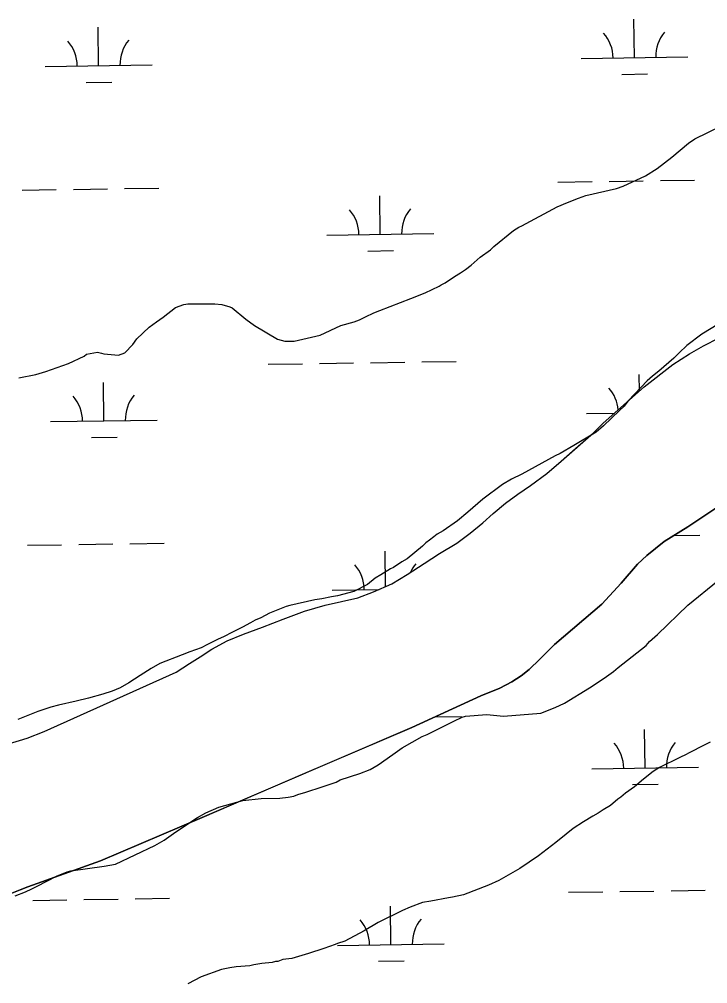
# Model space of a CAD drawing. Extents: x 3807117 to 3845308, y 337856 to 363736.
# Drawn here: x 3836900 to 3837545, y 344881 to 345784 of the extents above; entities that cross this region are included whole.
import ezdxf

# ---------------------------------------------------------------- set-up
doc = ezdxf.new("R2010")
doc.units = 0
for name, color, linetype in [('V-SITE-VEGE', 7, 'Continuous'), ('V-TOPO-SHOR', 7, 'Continuous'), ('V-WETL-SWMP', 7, 'Continuous')]:
    doc.layers.add(name, color=color, linetype=linetype)

msp = doc.modelspace()

# ---------------------------------------------------------------- linework, layer by layer
at = {"layer": 'V-SITE-VEGE'}
for p, q in [((3837526.33, 345235.69), (3837554.87, 345258.78)), ((3837497.8, 345207.99), (3837526.33, 345235.69)), ((3837490.43, 345201.53), (3837497.8, 345207.99)), ((3837460.97, 345177.05), (3837487.21, 345197.83)), ((3837487.21, 345197.83), (3837490.43, 345201.53)), ((3837456.83, 345173.36), (3837460.97, 345177.05)), ((3837434.27, 345158.11), (3837448.08, 345167.35)), ((3837448.08, 345167.35), (3837456.83, 345173.36)), ((3837410.78, 345143.79), (3837434.27, 345158.11)), ((3837388.67, 345134.54), (3837402.03, 345139.63)), ((3837402.03, 345139.63), (3837410.78, 345143.79)), ((3837307.1, 345127.04), (3837314.93, 345130.74)), ((3837314.93, 345130.74), (3837318.16, 345131.67)), ((3837318.16, 345131.67), (3837337.97, 345133.08)), ((3837337.97, 345133.08), (3837353.65, 345131.72)), ((3837353.65, 345131.72), (3837388.67, 345134.54)), ((3837289.14, 345117.79), (3837294.67, 345120.57)), ((3837294.67, 345120.57), (3837307.1, 345127.04)), ((3837258.75, 345102.08), (3837277.63, 345112.71)), ((3837277.63, 345112.71), (3837282.23, 345114.56)), ((3837282.23, 345114.56), (3837289.14, 345117.79)), ((3837542.2, 345104.82), (3837527, 345096.96)), ((3837547.27, 345107.13), (3837542.2, 345104.82)), ((3837236.19, 345085.91), (3837250, 345095.61)), ((3837250, 345095.61), (3837258.75, 345102.08)), ((3837524.7, 345095.57), (3837518.71, 345092.79)), ((3837527, 345096.96), (3837524.7, 345095.57)), ((3837228.82, 345081.75), (3837236.19, 345085.91)), ((3837518.71, 345092.79), (3837499.83, 345083.55)), ((3837200.72, 345072.03), (3837219.15, 345078.05)), ((3837219.15, 345078.05), (3837228.82, 345081.75)), ((3837493.84, 345079.85), (3837484.64, 345072.46)), ((3837499.83, 345083.55), (3837493.84, 345079.85)), ((3837183.68, 345065.55), (3837197.04, 345069.72)), ((3837197.04, 345069.72), (3837200.72, 345072.03)), ((3837484.64, 345072.46), (3837476.35, 345065.54)), ((3837157.42, 345056.75), (3837161.1, 345058.14)), ((3837161.1, 345058.14), (3837168.47, 345060.46)), ((3837168.47, 345060.46), (3837183.68, 345065.55)), ((3837468.06, 345059.53), (3837463.46, 345055.84)), ((3837476.35, 345065.54), (3837468.06, 345059.53)), ((3837086.91, 345046.5), (3837109.49, 345052.53)), ((3837109.49, 345052.53), (3837126.54, 345054.4)), ((3837126.54, 345054.4), (3837144.05, 345054.89)), ((3837144.05, 345054.89), (3837151.89, 345055.82)), ((3837151.89, 345055.82), (3837157.42, 345056.75)), ((3837460.7, 345053.99), (3837453.79, 345047.99)), ((3837463.46, 345055.84), (3837460.7, 345053.99)), ((3837067.11, 345036.8), (3837074.94, 345040.96)), ((3837074.94, 345040.96), (3837086.91, 345046.5)), ((3837442.28, 345040.6), (3837437.21, 345037.82)), ((3837446.89, 345043.83), (3837442.28, 345040.6)), ((3837453.79, 345047.99), (3837446.89, 345043.83)), ((3837046.85, 345023.4), (3837067.11, 345036.8)), ((3837428.47, 345032.74), (3837418.8, 345026.27)), ((3837437.21, 345037.82), (3837428.47, 345032.74)), ((3837035.8, 345015.55), (3837046.85, 345023.4)), ((3837412.35, 345021.19), (3837402.69, 345013.34)), ((3837418.8, 345026.27), (3837412.35, 345021.19)), ((3837027.05, 345010.46), (3837035.8, 345015.55)), ((3837402.69, 345013.34), (3837386.57, 345000.87)), ((3836990.2, 344992.89), (3837027.05, 345010.46)), ((3837386.57, 345000.87), (3837369.08, 344988.86)), ((3836934.91, 344981.75), (3836945.04, 344985.91)), ((3836945.04, 344985.91), (3836948.27, 344986.84)), ((3836948.27, 344986.84), (3836979.6, 344991.03)), ((3836979.6, 344991.03), (3836990.2, 344992.89)), ((3837369.08, 344988.86), (3837349.27, 344977.77)), ((3836916.95, 344972.5), (3836934.91, 344981.75)), ((3837349.27, 344977.77), (3837339.6, 344973.15)), ((3836896.23, 344963.25), (3836905.9, 344966.95)), ((3836905.9, 344966.95), (3836911.89, 344969.73)), ((3836911.89, 344969.73), (3836916.95, 344972.5)), ((3837339.6, 344973.15), (3837316.11, 344964.35)), ((3837285.7, 344958.32), (3837277.87, 344956.92)), ((3837302.29, 344961.57), (3837285.7, 344958.32)), ((3837305.97, 344962.03), (3837302.29, 344961.57)), ((3837316.11, 344964.35), (3837305.97, 344962.03)), ((3837258.98, 344949.52), (3837236.41, 344938.42)), ((3837266.35, 344952.76), (3837258.98, 344949.52)), ((3837277.87, 344956.92), (3837266.35, 344952.76)), ((3837236.41, 344938.42), (3837223.06, 344930.57)), ((3837223.06, 344930.57), (3837205.1, 344920.86)), ((3837185.29, 344913.92), (3837171.01, 344909.28)), ((3837195.88, 344917.62), (3837185.29, 344913.92)), ((3837198.19, 344918.54), (3837195.88, 344917.62)), ((3837205.1, 344920.86), (3837198.19, 344918.54)), ((3837147.05, 344903.72), (3837142.44, 344901.86)), ((3837155.34, 344904.65), (3837147.05, 344903.72)), ((3837171.01, 344909.28), (3837155.34, 344904.65)), ((3837097.28, 344895.8), (3837089.45, 344894.41)), ((3837103.27, 344896.73), (3837097.28, 344895.8)), ((3837116.18, 344897.68), (3837103.27, 344896.73)), ((3837119.87, 344898.6), (3837116.18, 344897.68)), ((3837127.23, 344900), (3837119.87, 344898.6)), ((3837136.91, 344900.93), (3837127.23, 344900)), ((3837140.14, 344901.86), (3837136.91, 344900.93)), ((3837142.44, 344901.86), (3837140.14, 344901.86)), ((3837070.56, 344887.47), (3837058.13, 344881)), ((3837089.45, 344894.41), (3837070.56, 344887.47))]:
    msp.add_line(p, q, dxfattribs=at)
for points in [[(3836899.61, 345448.38), (3836915.73, 345451.63), (3836924.95, 345454.41), (3836946.14, 345461.82), (3836960.88, 345468.76), (3836963.18, 345470.6), (3836973.32, 345472.46), (3836977, 345471.55), (3836979.31, 345471.09), (3836993.14, 345469.73), (3836999.13, 345472.04), (3837006.49, 345479.89), (3837010.17, 345484.96), (3837021.68, 345496.04), (3837028.58, 345501.12), (3837035.03, 345505.28), (3837046.54, 345514.52), (3837054.37, 345517.29), (3837058.05, 345517.76), (3837083.4, 345517.8), (3837089.86, 345517.35), (3837097.24, 345515.06), (3837099.54, 345514.14), (3837112.46, 345503.56), (3837120.31, 345497.58), (3837141.99, 345484.71), (3837148.91, 345482.87), (3837157.66, 345482.88), (3837182.08, 345488.45), (3837201.43, 345497.7), (3837213.87, 345500.95), (3837218.93, 345502.8), (3837224.46, 345505.57), (3837232.29, 345509.27), (3837237.82, 345511.58), (3837266.84, 345522.69), (3837280.19, 345528.24), (3837293.55, 345534.25), (3837295.39, 345535.64), (3837299.08, 345537.49), (3837307.83, 345543.49), (3837313.35, 345546.73), (3837317.96, 345549.96), (3837323.48, 345554.12), (3837331.77, 345561.51), (3837341.43, 345568.43), (3837344.66, 345571.66), (3837363.07, 345586.44), (3837368.13, 345589.68), (3837370.9, 345591.06), (3837404.05, 345608.63), (3837413.73, 345612.79), (3837423.86, 345616.95), (3837430.77, 345619.27), (3837459.34, 345625.77), (3837465.79, 345628.08), (3837486.51, 345637.79), (3837497.56, 345644.72), (3837504.47, 345649.8), (3837511.38, 345655.34), (3837527.03, 345668.27), (3837533.01, 345672.43), (3837570.78, 345690.92)], [(3837555.4, 345499.16), (3837539.29, 345489.46), (3837525.47, 345478.84), (3837518.11, 345471.91), (3837513.05, 345466.84), (3837499.24, 345454.83), (3837493.25, 345450.21), (3837488.19, 345445.6), (3837476.69, 345433.6), (3837470.24, 345426.67), (3837466.56, 345422.06), (3837462.42, 345417.9), (3837447.23, 345403.59), (3837444.93, 345401.28), (3837440.33, 345397.59), (3837419.61, 345385.11), (3837406.71, 345377.72), (3837402.11, 345375.41), (3837370.79, 345358.3), (3837361.12, 345353.68), (3837352.83, 345348.6), (3837334.42, 345334.74), (3837320.15, 345322.74), (3837310.48, 345314.43), (3837297.13, 345305.19), (3837291.6, 345301.95), (3837288.38, 345299.64), (3837284.23, 345296.41), (3837281.01, 345294.1), (3837277.8, 345290.87), (3837263.52, 345278.86), (3837258.46, 345276.09), (3837250.63, 345271.01), (3837247.87, 345269.62), (3837238.66, 345264.08), (3837233.59, 345260.84), (3837226.23, 345254.84), (3837213.33, 345248.37), (3837198.13, 345244.2), (3837192.6, 345243.27), (3837183.38, 345241.41), (3837176.93, 345240.48), (3837153.43, 345235.37), (3837150.21, 345234.44), (3837134.55, 345227.97), (3837126.26, 345223.81), (3837121.19, 345221.49), (3837116.58, 345219.18), (3837109.22, 345215.02), (3837099.08, 345209.94), (3837092.18, 345206.24), (3837085.73, 345203.47), (3837076.52, 345198.84), (3837070.53, 345195.6), (3837059.94, 345191.9), (3837052.56, 345189.12)], [(3837052.56, 345189.12), (3837031.83, 345180.8), (3837023.55, 345176.17), (3837013.42, 345169.71), (3837002.83, 345162.78), (3836994.54, 345158.16), (3836987.17, 345154.92), (3836978.42, 345152.14), (3836965.05, 345148.43), (3836953.54, 345145.65), (3836936.95, 345141.94), (3836929.58, 345140.08), (3836917.6, 345135.91), (3836898.71, 345128.51)]]:
    msp.add_lwpolyline(points, dxfattribs=at)
at = {"layer": 'V-TOPO-SHOR'}
for points in [[(3836889.88, 345105.66), (3836907.49, 345111.03), (3836923.51, 345117.19), (3837046.96, 345172.81), (3837059.61, 345180.94), (3837069.5, 345187.09), (3837080.58, 345194.43), (3837094.82, 345202.18), (3837110.05, 345208.34), (3837128.06, 345214.9), (3837147.25, 345222.45), (3837167.23, 345230), (3837186.62, 345235.58), (3837217.3, 345242.35), (3837231.94, 345247.92), (3837249.15, 345255.47), (3837263.39, 345264.4), (3837279.21, 345274.72), (3837293.84, 345284.04), (3837309.87, 345293.77), (3837322.52, 345302.89), (3837334.38, 345312.81), (3837344.07, 345321.54), (3837355.54, 345331.05), (3837367.01, 345339.59), (3837378.87, 345347.72), (3837394.1, 345358.83), (3837407.54, 345370.33), (3837420.99, 345382.23), (3837437.99, 345397.1), (3837446.88, 345406.03), (3837485.43, 345440.14), (3837512.13, 345461.16), (3837527.75, 345470.89), (3837541, 345478.62), (3837555.64, 345485.97)], [(3836886.58, 344963.29), (3836908.07, 344971.81), (3836976.1, 344995.98), (3837071.31, 345036.57), (3837165.55, 345077.15), (3837267.67, 345121.1), (3837332.33, 345150.6), (3837350.07, 345157.73), (3837361.31, 345163.66), (3837370.18, 345169.39), (3837377.67, 345175.32), (3837387.71, 345185.01), (3837394.8, 345192.12), (3837401.3, 345198.84), (3837445.83, 345236.39), (3837463.75, 345256.14), (3837479.31, 345273.92), (3837487.78, 345282.02), (3837504.13, 345295.26), (3837526.4, 345308.91), (3837557.14, 345329.47)]]:
    msp.add_lwpolyline(points, dxfattribs=at)
at = {"layer": 'V-WETL-SWMP'}
for p, q in [((3837476.3, 345748.38), (3837475.76, 345784.38)), ((3836974.45, 345740.87), (3836973.91, 345776.86)), ((3837426.3, 345747.64), (3837526.29, 345749.13)), ((3836924.45, 345740.12), (3837024.44, 345741.62)), ((3837464.53, 345732.78), (3837488.53, 345733.14)), ((3836962.68, 345725.26), (3836986.68, 345725.62)), ((3837404.63, 345631.87), (3837436.62, 345632.35)), ((3837452.62, 345632.59), (3837484.62, 345633.06)), ((3837500.62, 345633.3), (3837532.61, 345633.78)), ((3836902.78, 345624.35), (3836934.77, 345624.83)), ((3836950.77, 345625.07), (3836982.77, 345625.55)), ((3836998.76, 345625.79), (3837030.76, 345626.26)), ((3837238.28, 345582.94), (3837237.74, 345618.93)), ((3837188.28, 345582.19), (3837288.27, 345583.69)), ((3837226.51, 345567.33), (3837250.51, 345567.69)), ((3837541, 345478.63), (3837555.64, 345485.97)), ((3837527.75, 345470.88), (3837541, 345478.63)), ((3837277.23, 345463.44), (3837309.22, 345463.92)), ((3837512.13, 345461.16), (3837527.75, 345470.88)), ((3837133.24, 345461.28), (3837165.24, 345461.76)), ((3837181.24, 345462), (3837213.24, 345462.48)), ((3837229.23, 345462.72), (3837261.23, 345463.2)), ((3837485.43, 345440.14), (3837512.13, 345461.16)), ((3837480.98, 345436.19), (3837480.74, 345451.74)), ((3836979.43, 345408.23), (3836978.89, 345444.22)), ((3837446.88, 345406.03), (3837485.43, 345440.14)), ((3837431.29, 345415), (3837457.47, 345415.39)), ((3836929.44, 345407.48), (3837029.42, 345408.98)), ((3837437.99, 345397.1), (3837446.88, 345406.03)), ((3836967.66, 345392.62), (3836991.66, 345392.98)), ((3837407.54, 345370.33), (3837437.99, 345397.1)), ((3837394.1, 345358.83), (3837407.54, 345370.33)), ((3837378.87, 345347.72), (3837394.1, 345358.83)), ((3837367.01, 345339.59), (3837378.87, 345347.72)), ((3837355.54, 345331.06), (3837367.01, 345339.59)), ((3837344.07, 345321.54), (3837355.54, 345331.06)), ((3837557.14, 345329.47), (3837526.4, 345308.91)), ((3837334.38, 345312.81), (3837344.07, 345321.54)), ((3837322.52, 345302.89), (3837334.38, 345312.81)), ((3837309.87, 345293.77), (3837322.52, 345302.89)), ((3837526.4, 345308.91), (3837504.13, 345295.26)), ((3836907.76, 345291.71), (3836939.76, 345292.19)), ((3836955.75, 345292.43), (3836987.75, 345292.91)), ((3837003.75, 345293.15), (3837035.74, 345293.63)), ((3837293.85, 345284.04), (3837309.87, 345293.77)), ((3837504.13, 345295.26), (3837487.78, 345282.02)), ((3837513.13, 345300.78), (3837537.6, 345301.15)), ((3837243.22, 345252.87), (3837242.72, 345286.3)), ((3837279.21, 345274.72), (3837293.85, 345284.04)), ((3837263.39, 345264.4), (3837279.21, 345274.72)), ((3837487.78, 345282.02), (3837479.31, 345273.92)), ((3837479.31, 345273.92), (3837463.75, 345256.14)), ((3837249.15, 345255.47), (3837263.39, 345264.4)), ((3837463.75, 345256.14), (3837445.83, 345236.39)), ((3837193.27, 345249.55), (3837237.16, 345250.21)), ((3837217.3, 345242.35), (3837231.94, 345247.92)), ((3837231.94, 345247.92), (3837249.15, 345255.47)), ((3837186.62, 345235.58), (3837217.3, 345242.35)), ((3837147.25, 345222.45), (3837167.23, 345230)), ((3837167.23, 345230), (3837186.62, 345235.58)), ((3837445.83, 345236.39), (3837401.3, 345198.84)), ((3837128.06, 345214.9), (3837147.25, 345222.45)), ((3837110.05, 345208.34), (3837128.06, 345214.9)), ((3837080.58, 345194.44), (3837094.82, 345202.18)), ((3837094.82, 345202.18), (3837110.05, 345208.34)), ((3837069.5, 345187.09), (3837080.58, 345194.44)), ((3837401.3, 345198.84), (3837394.8, 345192.12)), ((3837059.61, 345180.94), (3837069.5, 345187.09)), ((3837387.71, 345185.01), (3837377.67, 345175.32)), ((3837394.8, 345192.12), (3837387.71, 345185.01)), ((3837046.96, 345172.81), (3837059.61, 345180.94)), ((3837377.67, 345175.32), (3837370.18, 345169.39)), ((3836923.51, 345117.19), (3837046.96, 345172.81)), ((3837370.18, 345169.39), (3837361.31, 345163.66)), ((3837350.07, 345157.73), (3837332.33, 345150.6)), ((3837361.31, 345163.66), (3837350.07, 345157.73)), ((3837332.33, 345150.6), (3837267.67, 345121.1)), ((3837289.16, 345130.9), (3837314.21, 345131.28)), ((3837267.67, 345121.1), (3837071.32, 345036.57)), ((3836907.49, 345111.03), (3836923.51, 345117.19)), ((3837486.27, 345083.11), (3837485.73, 345119.11)), ((3836889.88, 345105.65), (3836907.49, 345111.03)), ((3837436.27, 345082.36), (3837536.26, 345083.86)), ((3837474.5, 345067.5), (3837498.49, 345067.86)), ((3837071.32, 345036.57), (3836976.1, 344995.98)), ((3836976.1, 344995.98), (3836908.07, 344971.81)), ((3836908.07, 344971.81), (3836875.54, 344958.94)), ((3837414.59, 344966.59), (3837446.59, 344967.07)), ((3837462.59, 344967.31), (3837494.59, 344967.79)), ((3837510.58, 344968.03), (3837542.58, 344968.51)), ((3836912.74, 344959.07), (3836944.74, 344959.55)), ((3836960.74, 344959.79), (3836992.73, 344960.27)), ((3837008.73, 344960.51), (3837040.73, 344960.99)), ((3837248.24, 344917.66), (3837247.71, 344953.66)), ((3837198.25, 344916.91), (3837298.24, 344918.41)), ((3837236.48, 344902.05), (3837260.47, 344902.41))]:
    msp.add_line(p, q, dxfattribs=at)
for centre, start, end in [((3837421.05, 345748.03), 0.08653, 41.63019), ((3837531.53, 345749.69), 140.08653, 181.63019), ((3836919.2, 345740.51), 0.08653, 41.63019), ((3837029.68, 345742.17), 140.08653, 181.63019), ((3837183.03, 345582.59), 0.08653, 41.63019), ((3837293.51, 345584.24), 140.08653, 181.63019), ((3837426.04, 345415.39), 5.27633, 41.63019), ((3836924.19, 345407.88), 0.08653, 41.63019), ((3837034.66, 345409.53), 140.08653, 181.63019), ((3837298.49, 345251.6), 140.08653, 155.10367), ((3837188.02, 345249.95), 0.08653, 41.63019), ((3837431.02, 345082.76), 0.08653, 41.63019), ((3837541.49, 345084.41), 140.08653, 181.63019), ((3837193, 344917.31), 0.08653, 41.63019), ((3837303.47, 344918.97), 140.08653, 181.63019)]:
    msp.add_arc(centre, 35.25, start, end, dxfattribs=at)

doc.saveas('drawing.dxf')
